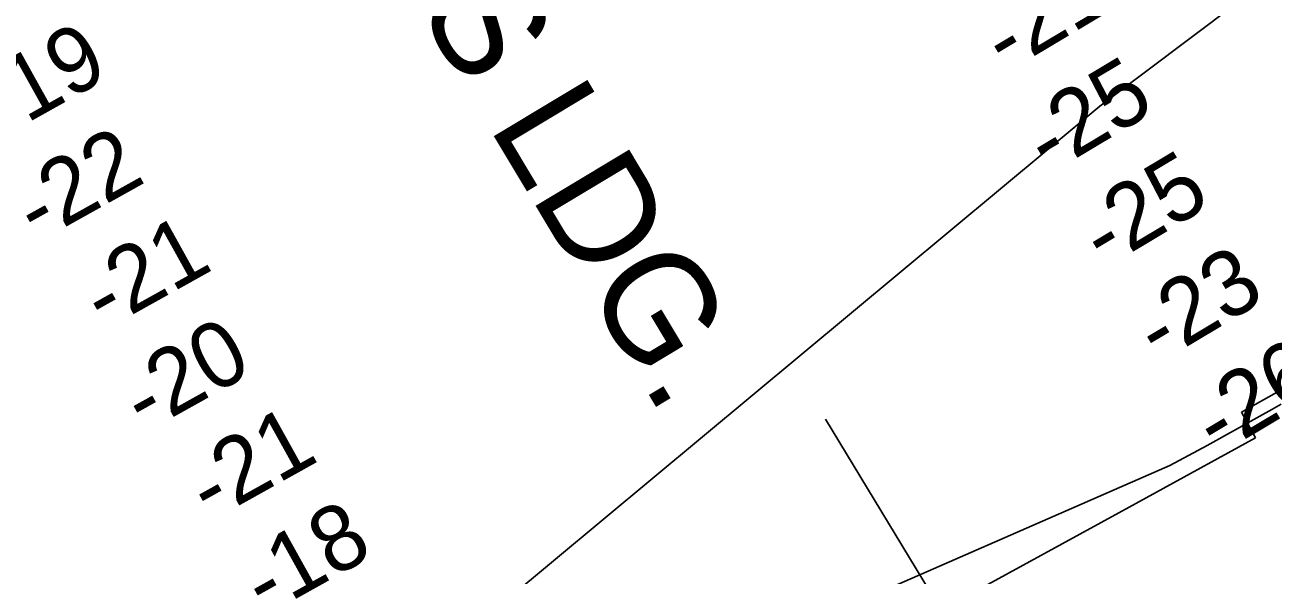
# Model space of a CAD drawing. Extents: x 3245246 to 3283090, y 806824 to 832173.
# Drawn here: x 3255199 to 3256343, y 816942 to 817446 of the extents above; entities that cross this region are included whole.
import ezdxf

# ---------------------------------------------------------------- set-up
doc = ezdxf.new("R2010")
doc.units = 0
for name, color, linetype in [('V-RIVR-IDEN', 7, 'Continuous'), ('V-RIVR-RANG', 7, 'Continuous'), ('V-RRAP-RVMT', 7, 'Continuous'), ('V-TOPO-DPTH', 7, 'Continuous'), ('V-TOPO-MINR', 7, 'Continuous')]:
    doc.layers.add(name, color=color, linetype=linetype)

msp = doc.modelspace()

# ---------------------------------------------------------------- linework, layer by layer
at = {"layer": 'V-RIVR-RANG'}
msp.add_line((3256337.2, 816417.9), (3255932.8, 817084.9), dxfattribs=at)
at = {"layer": 'V-RRAP-RVMT'}
for p, q in [((3256313.7, 817091.5), (3256450.5, 817168)), ((3256313.7, 817091.5), (3256450.5, 817168)), ((3256326.7, 817068), (3256313.7, 817091.5)), ((3256326.7, 817068), (3256313.7, 817091.5)), ((3256201.4, 816999.3), (3256326.7, 817068)), ((3256201.4, 816999.3), (3256326.7, 817068)), ((3256061.7, 816923.2), (3256201.4, 816999.3)), ((3256061.7, 816923.2), (3256201.4, 816999.3))]:
    msp.add_line(p, q, dxfattribs=at)
at = {"layer": 'V-TOPO-DPTH'}
for points in [[(3256684.7, 817747.8), (3256183.9, 817371.5), (3255546.9, 816842), (3255525.9, 816829.1), (3255504.4, 816816.9), (3255482.7, 816805.1), (3255061.7, 816585.9), (3255021.2, 816565.6), (3254980.4, 816546.2), (3254938.9, 816528.1), (3254897.1, 816510.7), (3254875.2, 816502.1), (3254843.9, 816490.3), (3254812.3, 816479.3), (3254780.3, 816469.4), (3254748.1, 816460.2), (3254557.3, 816409.8)], [(3254557.3, 816409.8), (3254748.1, 816460.2), (3254780.3, 816469.4), (3254812.3, 816479.3), (3254843.9, 816490.3), (3254875.2, 816502.1), (3254897.1, 816510.7), (3254938.9, 816528.1), (3254980.4, 816546.2), (3255021.2, 816565.6), (3255061.7, 816585.9), (3255482.7, 816805.1), (3255504.4, 816816.9), (3255525.9, 816829.1), (3255546.9, 816842), (3256183.9, 817371.5), (3256684.7, 817747.8)], [(3254119.6, 815899.8), (3254651.9, 816213.9), (3254689.9, 816236.2), (3254728, 816258.4), (3254766.3, 816280.3), (3254804.6, 816302.2), (3254807.7, 816303.9), (3254844.6, 816324.6), (3254881.7, 816345.1), (3254918.9, 816365.3), (3254956.2, 816385.3), (3255008.8, 816413.3), (3255072.1, 816447.7), (3255135.1, 816482.8), (3255197.4, 816519.1), (3255259.3, 816556), (3255536.1, 816724.8), (3255554.2, 816736.1), (3255572, 816747.5), (3256248.1, 817042.5), (3256282.3, 817060.9), (3256333.2, 817089.2), (3256341.7, 817093.9), (3256350.2, 817098.7)], [(3256350.2, 817098.7), (3256341.7, 817093.9), (3256333.2, 817089.2), (3256282.3, 817060.9), (3256248.1, 817042.5), (3255572, 816747.5), (3255554.2, 816736.1), (3255536.1, 816724.8), (3255259.3, 816556), (3255197.4, 816519.1), (3255135.1, 816482.8), (3255072.1, 816447.7), (3255008.8, 816413.3), (3254956.2, 816385.3), (3254918.9, 816365.3), (3254881.7, 816345.1), (3254844.6, 816324.6), (3254807.7, 816303.9), (3254804.6, 816302.2), (3254766.3, 816280.3), (3254728, 816258.4), (3254689.9, 816236.2), (3254651.9, 816213.9), (3254119.6, 815899.8)]]:
    msp.add_lwpolyline(points, dxfattribs=at)
at = {"layer": 'V-TOPO-MINR'}
for points in [[(3256684.7, 817747.8), (3256183.9, 817371.5), (3255546.9, 816842), (3255525.9, 816829.1), (3255504.4, 816816.9), (3255482.7, 816805.1), (3255061.7, 816585.9), (3255021.2, 816565.6), (3254980.4, 816546.2), (3254938.9, 816528.1), (3254897.1, 816510.7), (3254875.2, 816502.1), (3254843.9, 816490.3), (3254812.3, 816479.3), (3254780.3, 816469.4), (3254748.1, 816460.2), (3254557.3, 816409.8)], [(3254119.6, 815899.8), (3254651.9, 816213.9), (3254689.9, 816236.2), (3254728, 816258.4), (3254766.3, 816280.3), (3254804.6, 816302.2), (3254807.7, 816303.9), (3254844.6, 816324.6), (3254881.7, 816345.1), (3254918.9, 816365.3), (3254956.2, 816385.3), (3255008.8, 816413.3), (3255072.1, 816447.7), (3255135.1, 816482.8), (3255197.4, 816519.1), (3255259.3, 816556), (3255536.1, 816724.8), (3255554.2, 816736.1), (3255572, 816747.5), (3256248.1, 817042.5), (3256282.3, 817060.9), (3256333.2, 817089.2), (3256341.7, 817093.9), (3256350.2, 817098.7)]]:
    msp.add_lwpolyline(points, dxfattribs=at)

# ---------------------------------------------------------------- texts
at = {"layer": 'V-RIVR-IDEN'}
msp.add_text('ST. FRANCIS LDG.', height=100, rotation=300.9637, dxfattribs=at).set_placement((3255175.9, 818098.8))
at = {"layer": 'V-RIVR-RANG'}
for s, rotation, p in [('-21', 30.8353, (3256097.9, 817401.6)), ('-19', 29.1256, (3255177.3, 817342.4)), ('-25', 30.8353, (3256137, 817308.5)), ('-22', 29.1256, (3255210.3, 817246.3)), ('-25', 30.8353, (3256188.1, 817222.5)), ('-21', 29.1256, (3255271.8, 817166.1)), ('-23', 30.8353, (3256237.9, 817135.8)), ('-20', 29.1256, (3255308.6, 817072.1)), ('-26', 30.8353, (3256291.4, 817051.2)), ('-21', 29.1256, (3255368.7, 816991.1)), ('-18', 29.1256, (3255419, 816904.7))]:
    msp.add_text(s, height=60, rotation=rotation, dxfattribs=at).set_placement(p)

doc.saveas('drawing.dxf')
